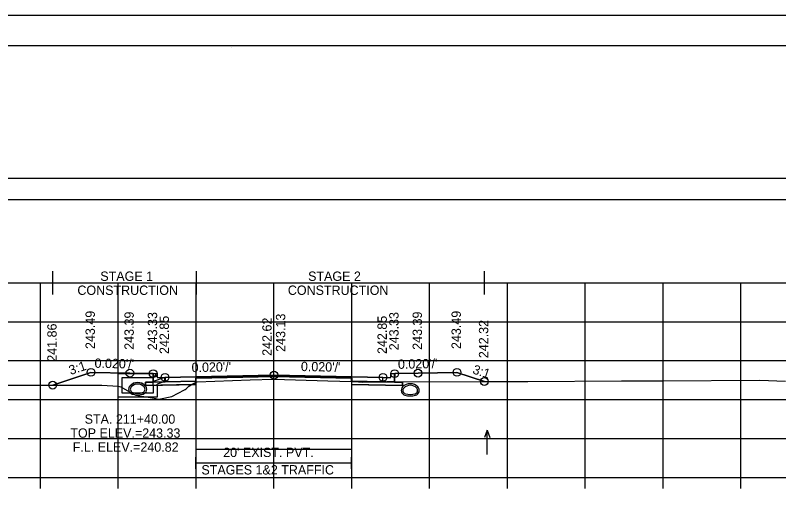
# Model space of a CAD drawing. Extents: x 1369627 to 1374022, y 380035 to 398173.
# Drawn here: x 1372065.3 to 1372163.4, y 382537.4 to 382598.8 of the extents above; entities that cross this region are included whole.
import ezdxf

# ---------------------------------------------------------------- set-up
doc = ezdxf.new("R2010")
doc.units = 0
for name, color, linetype in [('Default', 7, 'Continuous'), ('R_Alt Surface', 7, 'Continuous'), ('R_Axis', 7, 'Continuous'), ('R_Axis Annot', 7, 'Continuous'), ('R_Border', 7, 'Continuous'), ('R_Drive', 7, 'Continuous'), ('R_Exist Surface', 7, 'Continuous'), ('R_Fin Surface', 7, 'Continuous'), ('R_Grid', 7, 'Continuous'), ('R_MOT', 7, 'Continuous'), ('R_No Plot', 7, 'Continuous'), ('R_Water', 7, 'Continuous'), ('R_Water Annot', 7, 'Continuous'), ('R_Xsect Elev', 7, 'Continuous'), ('R_Xsect Slope', 7, 'Continuous'), ('T_Vehicle Path Rt', 7, 'Continuous')]:
    doc.layers.add(name, color=color, linetype=linetype)

msp = doc.modelspace()

# ---------------------------------------------------------------- linework, layer by layer
at = {"layer": 'Default'}
for p, q in [((1372088.502, 382540.59), (1372088.502, 382542.09)), ((1372108.501, 382540.59), (1372108.501, 382542.09)), ((1372088.502, 382541.34), (1372108.501, 382541.34))]:
    msp.add_line(p, q, dxfattribs=at)
for points in [[(1371948.53, 382575.167), (1372248.53, 382575.167), (1372248.53, 382577.872), (1371948.53, 382577.872)], [(1372083.02, 382552.811), (1372083.52, 382552.811), (1372083.53, 382552.311), (1372084.53, 382552.331), (1372084.53, 382551.744), (1372083.03, 382551.714)], [(1372113.53, 382552.311), (1372113.54, 382552.811), (1372114.04, 382552.811), (1372114.03, 382551.714), (1372112.53, 382551.744), (1372112.53, 382552.331)]]:
    msp.add_lwpolyline(points, close=True, dxfattribs=at)
at = {"layer": 'R_Alt Surface'}
msp.add_lwpolyline([(1372083.03, 382552.812), (1372083.03, 382551.714), (1372084.53, 382551.744), (1372088.502, 382551.824), (1372088.502, 382552.241), (1372098.53, 382552.441), (1372108.502, 382552.242), (1372108.502, 382551.825), (1372112.53, 382551.744), (1372114.03, 382551.714), (1372114.031, 382552.812)], dxfattribs=at)
for points in [[(1372082.03, 382551.694), (1372083.03, 382551.714), (1372084.53, 382551.744), (1372088.502, 382551.824), (1372088.502, 382551.407), (1372082.03, 382551.278)], [(1372115.03, 382551.694), (1372114.03, 382551.714), (1372112.53, 382551.744), (1372108.502, 382551.825), (1372108.502, 382551.408), (1372115.03, 382551.278)]]:
    msp.add_lwpolyline(points, close=True, dxfattribs=at)
at = {"layer": 'R_Axis'}
for p, q in [((1371948.53, 382539.477), (1372248.53, 382539.477)), ((1372068.53, 382538.077), (1372068.53, 382539.477)), ((1372078.53, 382538.077), (1372078.53, 382539.477)), ((1372088.53, 382538.077), (1372088.53, 382539.477)), ((1372098.53, 382538.077), (1372098.53, 382539.477)), ((1372108.53, 382538.077), (1372108.53, 382539.477)), ((1372118.53, 382538.077), (1372118.53, 382539.477)), ((1372128.53, 382538.077), (1372128.53, 382539.477)), ((1372138.53, 382538.077), (1372138.53, 382539.477)), ((1372148.53, 382538.077), (1372148.53, 382539.477)), ((1372158.53, 382538.077), (1372158.53, 382539.477))]:
    msp.add_line(p, q, dxfattribs=at)
at = {"layer": 'R_Border'}
for p, q in [((1371940.53, 382594.937), (1372256.71, 382594.937)), ((1372093.05, 382594.677), (1372093.05, 382594.677)), ((1372093.05, 382594.677), (1372093.05, 382594.677))]:
    msp.add_line(p, q, dxfattribs=at)
at = {"layer": 'R_Drive'}
for centre, radius, start, end in [((1372080.507, 382550.811), 0.646, 136.35152, 253.95293), ((1372080.507, 382550.807), 0.646, 136.35152, 253.95293), ((1372081.02, 382550.322), 1.354, 43.64848, 136.35152), ((1372081.02, 382550.318), 1.354, 43.64848, 136.35152), ((1372080.507, 382550.811), 0.438, 136.35152, 253.95293), ((1372080.507, 382550.807), 0.438, 136.35152, 253.95293), ((1372081.02, 382550.322), 1.146, 43.64848, 136.35152), ((1372081.02, 382550.318), 1.146, 43.64848, 136.35152), ((1372081.532, 382550.811), 0.438, 286.04707, 43.64848), ((1372081.532, 382550.807), 0.438, 286.04707, 43.64848), ((1372081.532, 382550.811), 0.646, 286.04707, 43.64848), ((1372081.532, 382550.807), 0.646, 286.04707, 43.64848), ((1372115.527, 382550.656), 0.646, 136.35152, 253.95293), ((1372116.04, 382550.167), 1.354, 43.64848, 136.35152), ((1372115.527, 382550.656), 0.438, 136.35152, 253.95293), ((1372116.04, 382550.167), 1.146, 43.64848, 136.35152), ((1372116.552, 382550.656), 0.438, 286.04707, 43.64848), ((1372116.552, 382550.656), 0.646, 286.04707, 43.64848), ((1372081.02, 382552.593), 2.5, 253.95293, 286.04707), ((1372081.02, 382552.588), 2.5, 253.95293, 286.04707), ((1372081.02, 382552.593), 2.292, 253.95293, 286.04707), ((1372081.02, 382552.588), 2.292, 253.95293, 286.04707), ((1372116.04, 382552.438), 2.5, 253.95293, 286.04707), ((1372116.04, 382552.438), 2.292, 253.95293, 286.04707)]:
    msp.add_arc(centre, radius, start, end, dxfattribs=at)
at = {"layer": 'R_Exist Surface'}
msp.add_lwpolyline([(1372053.851, 382551.339), (1372070.799, 382551.333), (1372076.127, 382551.335), (1372076.211, 382551.328), (1372076.42, 382551.319), (1372078.529, 382551.196), (1372078.846, 382551.111), (1372080.261, 382550.294), (1372080.792, 382550.025), (1372083.127, 382549.638), (1372083.74, 382549.55), (1372083.967, 382549.579), (1372085.421, 382549.891), (1372087.028, 382550.722), (1372087.113, 382550.765), (1372087.229, 382550.838), (1372087.563, 382551.176), (1372088.681, 382551.756), (1372095.486, 382552.012), (1372098.502, 382552.097), (1372105.44, 382551.896), (1372108.592, 382551.816), (1372108.867, 382551.812), (1372109.917, 382551.728), (1372113.022, 382551.737), (1372125.239, 382551.798), (1372131.158, 382551.799), (1372143.178, 382551.883), (1372148.499, 382551.883), (1372160.94, 382551.974), (1372164.252, 382551.831)], dxfattribs=at)
at = {"layer": 'R_Fin Surface'}
msp.add_lwpolyline([(1372070.107, 382551.334), (1372075.02, 382552.971), (1372080.02, 382552.871), (1372083.02, 382552.811), (1372083.52, 382552.811), (1372083.53, 382552.311), (1372084.53, 382552.331), (1372086.53, 382552.371), (1372098.53, 382552.611), (1372110.53, 382552.371), (1372112.53, 382552.331), (1372113.53, 382552.311), (1372113.54, 382552.811), (1372114.04, 382552.811), (1372117.04, 382552.871), (1372122.04, 382552.971), (1372125.559, 382551.798)], dxfattribs=at)
at = {"layer": 'R_Grid'}
for p, q in [((1371948.53, 382564.477), (1372248.53, 382564.477)), ((1372068.53, 382539.477), (1372068.53, 382564.477)), ((1372078.53, 382539.477), (1372078.53, 382564.477)), ((1372088.53, 382539.477), (1372088.53, 382564.477)), ((1372098.53, 382539.477), (1372098.53, 382564.477)), ((1372108.53, 382539.477), (1372108.53, 382564.477)), ((1372118.53, 382539.477), (1372118.53, 382564.477)), ((1372128.53, 382539.477), (1372128.53, 382564.477)), ((1372138.53, 382539.477), (1372138.53, 382564.477)), ((1372148.53, 382539.477), (1372148.53, 382564.477)), ((1372158.53, 382539.477), (1372158.53, 382564.477)), ((1371948.53, 382559.477), (1372248.53, 382559.477)), ((1371948.53, 382554.477), (1372248.53, 382554.477)), ((1371948.53, 382549.477), (1372248.53, 382549.477)), ((1371948.53, 382544.477), (1372248.53, 382544.477)), ((1371948.53, 382539.477), (1372248.53, 382539.477))]:
    msp.add_line(p, q, dxfattribs=at)
at = {"layer": 'R_MOT'}
for p, q in [((1372070.107, 382562.967), (1372070.107, 382565.967)), ((1372088.581, 382562.967), (1372088.581, 382565.967)), ((1372125.559, 382562.967), (1372125.559, 382565.967)), ((1372070.107, 382564.467), (1372125.559, 382564.467))]:
    msp.add_line(p, q, dxfattribs=at)
at = {"layer": 'R_No Plot'}
msp.add_line((1371928.129, 382598.831), (1372261.462, 382598.831), dxfattribs=at)
for points in [[(1371928.122, 382598.831), (1372261.462, 382598.831), (1372261.462, 382385.494), (1371928.122, 382385.494)], [(1372174.45, 382594.937), (1372194.07, 382594.937), (1372194.07, 382585.057), (1372210.182, 382585.057), (1372233.381, 382585.057), (1372233.381, 382552.386), (1372256.589, 382552.386), (1372256.71, 382389.477), (1371940.53, 382389.477), (1371940.53, 382594.937)], [(1372088.53, 382551.824), (1372084.53, 382551.744), (1372083.03, 382551.714), (1372082.03, 382551.694), (1372082.03, 382551.277), (1372088.53, 382551.407)], [(1372098.53, 382552.611), (1372086.53, 382552.371), (1372084.53, 382552.331), (1372084.53, 382551.744), (1372088.53, 382551.824), (1372088.53, 382552.241), (1372098.53, 382552.441), (1372108.53, 382552.241), (1372108.53, 382551.824), (1372112.53, 382551.744), (1372112.53, 382552.331), (1372110.53, 382552.371)], [(1372108.53, 382551.824), (1372112.53, 382551.744), (1372114.03, 382551.714), (1372115.03, 382551.694), (1372115.03, 382551.277), (1372108.53, 382551.407)]]:
    msp.add_lwpolyline(points, close=True, dxfattribs=at)
for points in [[(1372083.02, 382552.811), (1372083.03, 382551.714), (1372084.53, 382551.744), (1372088.53, 382551.824), (1372088.53, 382552.241), (1372098.53, 382552.441), (1372108.53, 382552.241), (1372108.53, 382551.824), (1372112.53, 382551.744), (1372114.03, 382551.714), (1372114.04, 382552.811)], [(1372088.502, 382543.097), (1372108.502, 382543.097)]]:
    msp.add_lwpolyline(points, dxfattribs=at)
for centre in [(1372075.02, 382552.971), (1372080.02, 382552.871), (1372083.02, 382552.811), (1372084.53, 382552.331), (1372098.53, 382552.611), (1372112.53, 382552.331), (1372114.04, 382552.811), (1372117.04, 382552.871), (1372122.04, 382552.971), (1372070.107, 382551.334), (1372125.559, 382551.798)]:
    msp.add_circle(centre, 0.5, dxfattribs=at)
at = {"layer": 'R_Water'}
for p, q in [((1372078.52, 382552.807), (1372083.27, 382552.807)), ((1372078.52, 382551.307), (1372078.52, 382552.807)), ((1372083.352, 382552.642), (1372083.27, 382552.807)), ((1372079.02, 382551.307), (1372079.02, 382552.307)), ((1372079.02, 382552.307), (1372083.02, 382552.307)), ((1372083.352, 382552.642), (1372083.02, 382552.307)), ((1372084.52, 382552.327), (1372083.02, 382551.807)), ((1372083.02, 382551.307), (1372083.02, 382551.807)), ((1372084.52, 382551.798), (1372083.52, 382551.451)), ((1372083.52, 382551.307), (1372083.52, 382551.451))]:
    msp.add_line(p, q, dxfattribs=at)
for points in [[(1372084.52, 382551.798), (1372084.52, 382552.327)], [(1372083.52, 382551.307), (1372083.52, 382549.797), (1372081.02, 382549.797), (1372078.52, 382549.797), (1372078.52, 382551.307)], [(1372083.02, 382551.307), (1372083.02, 382550.297), (1372081.02, 382550.297), (1372079.02, 382550.297), (1372079.02, 382551.307)]]:
    msp.add_lwpolyline(points, dxfattribs=at)
at = {"layer": 'R_Water Annot'}
for p, q in [((1372125.916, 382545.559), (1372125.566, 382544.598)), ((1372125.916, 382542.417), (1372125.916, 382545.559)), ((1372125.916, 382545.559), (1372126.266, 382544.598))]:
    msp.add_line(p, q, dxfattribs=at)
at = {"layer": 'R_Xsect Elev'}
msp.add_line((1372098.53, 382552.096), (1372098.53, 382562.096), dxfattribs=at)
at = {"layer": 'T_Vehicle Path Rt'}
for p, q in [((1372083.03, 382551.714), (1372083.02, 382552.811)), ((1372114.04, 382552.811), (1372114.031, 382551.742)), ((1372088.502, 382551.824), (1372088.502, 382551.663)), ((1372108.592, 382551.816), (1372108.502, 382551.818)), ((1372108.502, 382551.818), (1372108.502, 382551.408)), ((1372114.031, 382551.742), (1372125.239, 382551.798)), ((1372125.239, 382551.798), (1372125.559, 382551.798)), ((1372087.988, 382551.397), (1372082.03, 382551.278)), ((1372088.502, 382551.663), (1372087.988, 382551.397)), ((1372087.988, 382551.397), (1372088.502, 382551.407)), ((1372088.502, 382551.663), (1372088.681, 382551.756)), ((1372088.502, 382551.407), (1372088.502, 382551.663)), ((1372113.022, 382551.735), (1372112.9, 382551.737)), ((1372114.03, 382551.742), (1372113.022, 382551.737)), ((1372113.022, 382551.737), (1372114.03, 382551.714)), ((1372114.03, 382551.714), (1372113.022, 382551.735)), ((1372114.03, 382551.714), (1372114.03, 382551.742))]:
    msp.add_line(p, q, dxfattribs=at)
for points in [[(1372083.02, 382552.811), (1372080.02, 382552.871), (1372075.02, 382552.971), (1372070.107, 382551.334)], [(1372125.559, 382551.798), (1372122.04, 382552.971), (1372117.04, 382552.871), (1372114.04, 382552.811)], [(1372108.502, 382551.825), (1372108.502, 382552.242), (1372098.53, 382552.441), (1372088.502, 382552.241), (1372088.502, 382551.824)], [(1372088.681, 382551.756), (1372095.486, 382552.012), (1372098.502, 382552.097), (1372105.44, 382551.896), (1372108.501, 382551.818)], [(1372108.501, 382551.818), (1372108.502, 382551.825)], [(1372112.9, 382551.737), (1372112.53, 382551.736), (1372109.917, 382551.728), (1372108.867, 382551.812), (1372108.592, 382551.816)], [(1372070.107, 382551.334), (1372070.799, 382551.333), (1372076.127, 382551.335), (1372076.211, 382551.328), (1372076.42, 382551.319), (1372078.529, 382551.196), (1372078.846, 382551.111), (1372080.261, 382550.294), (1372080.792, 382550.025), (1372083.127, 382549.638), (1372083.74, 382549.55), (1372083.967, 382549.579), (1372085.421, 382549.891), (1372087.028, 382550.722), (1372087.113, 382550.765), (1372087.229, 382550.838), (1372087.563, 382551.176), (1372087.654, 382551.224), (1372087.988, 382551.397)], [(1372082.03, 382551.278), (1372082.03, 382551.694), (1372083.03, 382551.714)], [(1372108.502, 382551.408), (1372115.03, 382551.278), (1372115.03, 382551.694), (1372114.03, 382551.714)]]:
    msp.add_lwpolyline(points, dxfattribs=at)

# ---------------------------------------------------------------- texts
at = {"layer": 'R_Axis Annot'}
for s, p in [("20' EXIST. PVT.", (1372092.005, 382542.098)), ('STAGES 1&2 TRAFFIC', (1372089.209, 382539.858))]:
    msp.add_text(s, height=1.2, dxfattribs=at).set_placement(p)
at = {"layer": 'R_MOT'}
for s, p in [('STAGE 1', (1372076.22, 382564.723)), ('STAGE 2', (1372102.916, 382564.723)), ('CONSTRUCTION', (1372073.277, 382562.923)), ('CONSTRUCTION', (1372100.312, 382562.923))]:
    msp.add_text(s, height=1.2, dxfattribs=at).set_placement(p)
at = {"layer": 'R_Water Annot'}
for s, p in [('STA. 211+40.00', (1372074.208, 382546.378)), ('TOP ELEV.=243.33', (1372072.371, 382544.578)), ('F.L. ELEV.=240.82', (1372072.673, 382542.778))]:
    msp.add_text(s, height=1.2, dxfattribs=at).set_placement(p)
at = {"layer": 'R_Xsect Elev'}
for s, p in [('243.49', (1372075.52, 382555.971)), ('243.39', (1372080.52, 382555.871)), ('243.33', (1372083.52, 382555.811)), ('243.33', (1372114.54, 382555.811)), ('243.39', (1372117.54, 382555.871)), ('243.49', (1372122.54, 382555.971)), ('242.85', (1372085.03, 382555.331)), ('242.62', (1372098.23, 382555.096)), ('243.13', (1372099.981, 382555.611)), ('242.85', (1372113.03, 382555.331)), ('242.32', (1372126.059, 382554.798)), ('241.86', (1372070.607, 382554.334))]:
    msp.add_text(s, height=1.2, rotation=90, dxfattribs=at).set_placement(p)
at = {"layer": 'R_Xsect Slope'}
for s, rotation, p in [("0.020'/'", 358.85424, (1372075.47, 382553.562)), ("0.020'/'", 1.14576, (1372114.466, 382553.42)), ('3:1', 18.43323, (1372072.405, 382552.627)), ("0.020'/'", 1.14576, (1372087.956, 382553)), ("0.020'/'", 358.85424, (1372101.98, 382553.142)), ('3:1', 341.56677, (1372123.957, 382552.859))]:
    msp.add_text(s, height=1.2, rotation=rotation, dxfattribs=at).set_placement(p)

doc.saveas('drawing.dxf')
